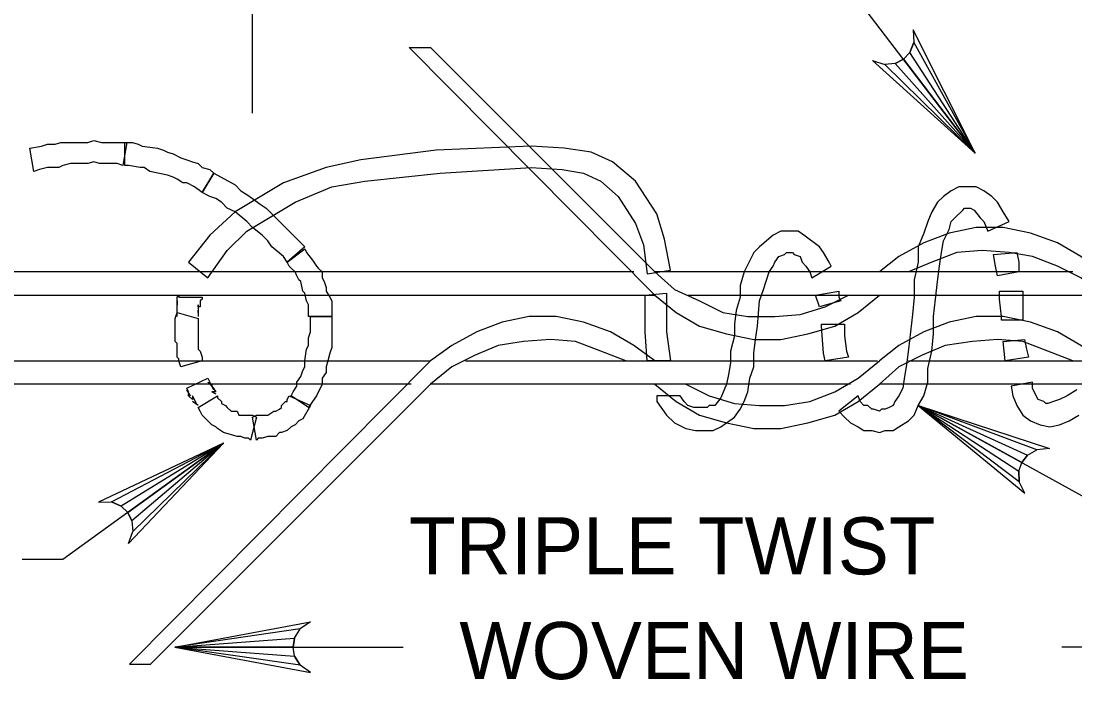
# Model space of a CAD drawing. Extents: x 3 to 3592, y -602 to 1171.
# Drawn here: x 1285.7 to 1341.1, y 44.3 to 78.9 of the extents above; entities that cross this region are included whole.
import ezdxf

# ---------------------------------------------------------------- set-up
doc = ezdxf.new("R2010")
doc.units = 0
for name, color, linetype in [('2', 7, 'Continuous'), ('3', 7, 'Continuous'), ('H', 7, 'Continuous'), ('P', 7, 'Continuous')]:
    doc.layers.add(name, color=color, linetype=linetype)

msp = doc.modelspace()

# ---------------------------------------------------------------- linework, layer by layer
at = {"layer": '2'}
for points in [[(1335.82, 71.922), (1330.441, 76.79), (1331.076, 76.582), (1335.82, 71.922), (1331.628, 76.646), (1332.059, 76.87), (1335.82, 71.922), (1332.39, 77.225), (1332.599, 77.74), (1335.82, 71.922), (1332.57, 78.407), (1332.599, 77.74), (1332.39, 77.225), (1332.059, 76.87), (1331.628, 76.646), (1331.076, 76.582)], [(1332.833, 58.681), (1339.724, 56.412), (1339.059, 56.344), (1332.833, 58.681), (1338.58, 56.062), (1338.278, 55.683), (1332.833, 58.681), (1338.119, 55.224), (1338.136, 54.669), (1332.833, 58.681), (1338.434, 54.07), (1338.136, 54.669), (1338.119, 55.224), (1338.278, 55.683), (1338.58, 56.062), (1339.059, 56.344)], [(1296.364, 56.696), (1291.376, 51.428), (1291.597, 52.059), (1296.364, 56.696), (1291.546, 52.613), (1291.332, 53.048), (1296.364, 56.696), (1290.985, 53.387), (1290.475, 53.608), (1296.364, 56.696), (1289.806, 53.593), (1290.475, 53.608), (1290.985, 53.387), (1291.332, 53.048), (1291.546, 52.613), (1291.597, 52.059)], [(1293.8, 45.984), (1300.93, 47.321), (1300.381, 46.94), (1293.8, 45.984), (1300.097, 46.462), (1300.015, 45.984), (1293.8, 45.984), (1300.097, 45.506), (1300.381, 45.028), (1293.8, 45.984), (1300.93, 44.647), (1300.381, 45.028), (1300.097, 45.506), (1300.015, 45.984), (1300.097, 46.462), (1300.381, 46.94)]]:
    msp.add_lwpolyline(points, dxfattribs=at)
at = {"layer": 'H'}
for p, q in [((1287.519, 72.397), (1287.824, 72.499)), ((1287.824, 72.499), (1288.23, 72.499)), ((1288.23, 72.499), (1289.246, 72.499)), ((1289.246, 72.499), (1289.551, 72.6)), ((1289.551, 72.6), (1289.958, 72.499)), ((1289.958, 72.499), (1290.974, 72.499)), ((1290.974, 72.499), (1291.278, 72.499)), ((1291.278, 72.499), (1291.075, 71.279)), ((1291.177, 72.499), (1291.583, 72.499)), ((1291.177, 71.279), (1291.177, 72.499)), ((1291.583, 72.499), (1291.888, 72.397)), ((1286.198, 72.194), (1286.808, 72.295)), ((1286.402, 70.975), (1286.198, 72.194)), ((1286.808, 72.295), (1287.113, 72.397)), ((1287.113, 72.397), (1287.519, 72.397)), ((1291.888, 72.397), (1292.091, 72.295)), ((1292.091, 72.295), (1292.904, 72.194)), ((1292.904, 72.194), (1293.209, 72.092)), ((1293.209, 72.092), (1293.412, 71.991)), ((1293.412, 71.991), (1293.717, 71.889)), ((1307.534, 72.092), (1303.572, 71.584)), ((1312.513, 72.295), (1307.534, 72.092)), ((1314.24, 72.194), (1312.513, 72.295)), ((1315.662, 71.991), (1314.24, 72.194)), ((1316.78, 71.483), (1315.662, 71.991)), ((1288.332, 71.381), (1287.926, 71.279)), ((1289.246, 71.381), (1288.332, 71.381)), ((1289.551, 71.483), (1289.246, 71.381)), ((1289.856, 71.381), (1289.551, 71.483)), ((1290.77, 71.381), (1289.856, 71.381)), ((1291.075, 71.279), (1290.77, 71.381)), ((1293.717, 71.889), (1294.123, 71.686)), ((1294.123, 71.686), (1294.428, 71.584)), ((1294.428, 71.584), (1294.733, 71.483)), ((1294.733, 71.483), (1295.038, 71.381)), ((1295.038, 71.381), (1295.241, 71.178)), ((1303.572, 71.584), (1301.743, 71.178)), ((1317.999, 70.467), (1316.78, 71.483)), ((1286.706, 71.076), (1286.402, 70.975)), ((1287.113, 71.178), (1286.706, 71.076)), ((1287.418, 71.178), (1287.113, 71.178)), ((1287.722, 71.178), (1287.418, 71.178)), ((1287.926, 71.279), (1287.722, 71.178)), ((1291.38, 71.279), (1291.177, 71.279)), ((1291.99, 71.178), (1291.38, 71.279)), ((1292.193, 71.178), (1291.99, 71.178)), ((1292.498, 70.975), (1292.193, 71.178)), ((1293.412, 70.771), (1292.498, 70.975)), ((1295.241, 71.178), (1295.647, 71.076)), ((1295.85, 70.873), (1295.241, 69.857)), ((1295.241, 69.857), (1295.85, 70.873)), ((1295.647, 71.076), (1295.85, 70.873)), ((1295.85, 70.873), (1296.968, 70.263)), ((1301.743, 71.178), (1299.508, 70.365)), ((1303.775, 70.467), (1307.738, 70.873)), ((1307.738, 70.873), (1312.513, 71.178)), ((1312.513, 71.178), (1314.138, 71.076)), ((1314.138, 71.076), (1315.256, 70.873)), ((1315.256, 70.873), (1316.17, 70.467)), ((1293.717, 70.67), (1293.412, 70.771)), ((1293.92, 70.568), (1293.717, 70.67)), ((1294.225, 70.365), (1293.92, 70.568)), ((1294.428, 70.365), (1294.225, 70.365)), ((1294.834, 70.162), (1294.428, 70.365)), ((1299.508, 70.365), (1296.968, 68.841)), ((1302.048, 70.162), (1303.775, 70.467)), ((1316.17, 70.467), (1317.085, 69.654)), ((1319.117, 68.739), (1317.999, 70.467)), ((1295.241, 69.857), (1294.834, 70.162)), ((1295.647, 69.654), (1295.241, 69.857)), ((1296.968, 70.263), (1297.273, 69.959)), ((1297.273, 69.959), (1297.578, 69.755)), ((1297.578, 69.755), (1297.882, 69.552)), ((1300.118, 69.349), (1302.048, 70.162)), ((1334.56, 69.959), (1334.154, 69.654)), ((1334.966, 70.162), (1334.56, 69.959)), ((1335.881, 70.162), (1334.966, 70.162)), ((1336.287, 69.959), (1335.881, 70.162)), ((1336.694, 69.654), (1336.287, 69.959)), ((1295.952, 69.552), (1295.647, 69.654)), ((1296.257, 69.349), (1295.952, 69.552)), ((1296.562, 69.044), (1296.257, 69.349)), ((1297.578, 67.825), (1300.118, 69.349)), ((1297.882, 69.552), (1298.289, 69.247)), ((1298.289, 69.247), (1298.594, 69.044)), ((1317.085, 69.654), (1317.999, 68.231)), ((1333.849, 69.349), (1333.544, 68.841)), ((1334.154, 69.654), (1333.849, 69.349)), ((1336.998, 69.349), (1336.694, 69.654)), ((1337.303, 68.841), (1336.998, 69.349)), ((1296.968, 68.841), (1295.647, 67.622)), ((1296.968, 68.841), (1296.562, 69.044)), ((1297.578, 68.333), (1296.968, 68.841)), ((1298.594, 69.044), (1298.898, 68.739)), ((1298.898, 68.739), (1300.422, 67.215)), ((1319.523, 67.419), (1319.117, 68.739)), ((1333.544, 68.841), (1333.341, 68.333)), ((1334.763, 68.536), (1335.17, 68.943)), ((1335.17, 68.943), (1335.271, 69.044)), ((1335.271, 69.044), (1335.576, 69.044)), ((1335.576, 69.044), (1335.779, 68.943)), ((1335.779, 68.943), (1336.084, 68.536)), ((1337.608, 68.333), (1337.303, 68.841)), ((1297.882, 68.028), (1297.578, 68.333)), ((1317.999, 68.231), (1318.406, 67.114)), ((1333.341, 68.333), (1333.138, 67.723)), ((1334.458, 67.927), (1334.56, 68.333)), ((1334.56, 68.333), (1334.763, 68.536)), ((1336.084, 68.536), (1336.287, 68.333)), ((1336.287, 68.333), (1336.49, 67.825)), ((1336.49, 67.825), (1337.608, 68.333)), ((1295.647, 67.622), (1294.53, 66.199)), ((1296.562, 66.809), (1297.578, 67.825)), ((1298.39, 67.622), (1297.882, 68.028)), ((1298.695, 67.317), (1298.39, 67.622)), ((1325.213, 67.622), (1324.502, 67.012)), ((1325.619, 67.825), (1325.213, 67.622)), ((1326.534, 67.825), (1325.619, 67.825)), ((1326.838, 67.622), (1326.534, 67.825)), ((1327.651, 67.012), (1326.838, 67.622)), ((1333.138, 67.723), (1332.833, 67.012)), ((1334.154, 67.317), (1334.458, 67.927)), ((1298.898, 67.012), (1298.695, 67.317)), ((1299.508, 66.504), (1298.898, 67.012)), ((1300.626, 67.012), (1299.711, 66.199)), ((1300.422, 67.215), (1300.626, 67.012)), ((1318.406, 67.114), (1318.609, 65.59)), ((1319.828, 65.793), (1319.523, 67.419)), ((1324.502, 67.012), (1324.197, 66.707)), ((1327.854, 66.707), (1327.651, 67.012)), ((1332.833, 67.012), (1332.833, 66.199)), ((1334.052, 66.707), (1334.154, 67.317)), ((1295.546, 65.387), (1296.562, 66.809)), ((1299.711, 66.199), (1299.508, 66.504)), ((1299.711, 66.199), (1300.626, 66.911)), ((1300.626, 66.911), (1300.727, 66.707)), ((1300.727, 66.707), (1301.032, 66.301)), ((1324.197, 66.707), (1323.689, 65.691)), ((1325.314, 66.199), (1325.518, 66.504)), ((1325.518, 66.504), (1325.822, 66.606)), ((1325.822, 66.606), (1325.924, 66.707)), ((1325.924, 66.707), (1326.229, 66.707)), ((1326.229, 66.707), (1326.33, 66.606)), ((1326.33, 66.606), (1326.635, 66.504)), ((1326.635, 66.504), (1326.737, 66.199)), ((1328.159, 66.199), (1327.854, 66.707)), ((1333.95, 65.996), (1334.052, 66.707)), ((1336.795, 66.606), (1338.014, 66.707)), ((1336.897, 65.996), (1336.795, 66.606)), ((1338.014, 66.707), (1338.116, 66.199)), ((1294.53, 66.199), (1295.546, 65.387)), ((1299.813, 65.996), (1299.711, 66.199)), ((1299.914, 65.895), (1299.813, 65.996)), ((1300.118, 65.691), (1299.914, 65.895)), ((1301.032, 66.301), (1301.235, 65.996)), ((1301.235, 65.996), (1301.337, 65.895)), ((1301.337, 65.895), (1301.54, 65.691)), ((1325.01, 65.691), (1325.213, 65.996)), ((1325.213, 65.996), (1325.314, 66.199)), ((1326.737, 66.199), (1326.94, 65.996)), ((1326.94, 65.996), (1327.143, 65.691)), ((1327.245, 65.387), (1328.261, 65.996)), ((1328.261, 65.996), (1328.159, 66.199)), ((1332.833, 66.199), (1332.63, 65.285)), ((1333.849, 65.183), (1333.95, 65.996)), ((1336.998, 65.488), (1336.897, 65.996)), ((1338.116, 66.199), (1338.116, 65.691)), ((1300.219, 65.488), (1300.118, 65.691)), ((1300.321, 65.285), (1300.219, 65.488)), ((1301.54, 65.691), (1301.54, 65.387)), ((1301.54, 65.387), (1301.642, 65.183)), ((1318.609, 65.59), (1319.828, 65.793)), ((1323.689, 65.691), (1323.486, 64.98)), ((1324.705, 64.777), (1325.01, 65.691)), ((1327.143, 65.691), (1327.245, 65.387)), ((1338.116, 65.691), (1336.998, 65.488)), ((1300.422, 65.183), (1300.321, 65.285)), ((1300.524, 64.675), (1300.422, 65.183)), ((1301.642, 65.183), (1301.743, 64.879)), ((1301.743, 64.879), (1301.743, 64.675)), ((1323.486, 64.98), (1323.486, 64.371)), ((1324.502, 64.167), (1324.705, 64.777)), ((1332.63, 65.285), (1332.63, 64.371)), ((1333.747, 64.269), (1333.849, 65.183)), ((1293.92, 64.371), (1294.022, 64.472)), ((1293.92, 64.167), (1293.92, 64.371)), ((1294.022, 64.472), (1294.022, 64.371)), ((1294.022, 64.371), (1295.241, 64.371)), ((1295.241, 64.269), (1295.139, 64.167)), ((1295.241, 64.371), (1295.241, 64.269)), ((1300.626, 64.574), (1300.524, 64.675)), ((1300.727, 64.167), (1300.626, 64.574)), ((1301.743, 64.675), (1301.946, 64.371)), ((1301.946, 64.371), (1302.048, 64.167)), ((1318.507, 64.472), (1319.625, 64.574)), ((1318.507, 62.542), (1318.507, 64.472)), ((1319.625, 64.574), (1319.625, 62.542)), ((1323.486, 64.371), (1323.282, 63.659)), ((1327.448, 64.472), (1328.667, 64.675)), ((1327.651, 63.863), (1327.448, 64.472)), ((1328.667, 64.675), (1328.667, 64.371)), ((1328.667, 64.371), (1328.769, 64.167)), ((1332.63, 64.371), (1332.528, 63.456)), ((1333.646, 63.355), (1333.747, 64.269)), ((1337.1, 64.269), (1337.1, 64.675)), ((1337.1, 64.675), (1338.319, 64.675)), ((1337.202, 63.355), (1337.1, 64.269)), ((1338.319, 64.675), (1338.319, 64.371)), ((1338.319, 64.371), (1338.319, 63.355)), ((1293.92, 63.355), (1293.92, 64.167)), ((1293.92, 64.167), (1293.92, 63.964)), ((1293.92, 63.964), (1293.92, 64.167)), ((1295.038, 63.863), (1295.038, 63.964)), ((1295.038, 63.964), (1295.038, 63.558)), ((1295.139, 63.863), (1295.038, 63.863)), ((1295.038, 63.558), (1295.038, 63.659)), ((1295.038, 63.659), (1295.038, 63.355)), ((1295.139, 64.167), (1295.139, 63.863)), ((1300.829, 63.964), (1300.727, 64.167)), ((1300.829, 63.355), (1300.829, 63.964)), ((1302.048, 64.167), (1302.048, 63.355)), ((1323.282, 63.659), (1323.181, 62.948)), ((1324.4, 62.847), (1324.502, 64.167)), ((1328.769, 64.167), (1327.651, 63.863)), ((1293.818, 63.253), (1293.92, 63.558)), ((1293.818, 62.034), (1293.818, 63.253)), ((1293.92, 63.558), (1295.038, 63.253)), ((1295.038, 63.253), (1295.038, 63.05)), ((1302.048, 63.355), (1300.829, 63.355)), ((1300.93, 62.542), (1300.93, 63.355)), ((1300.93, 63.355), (1302.048, 63.355)), ((1302.048, 63.355), (1302.048, 62.44)), ((1332.528, 63.456), (1332.426, 62.542)), ((1333.646, 62.44), (1333.646, 63.355)), ((1337.202, 63.151), (1337.202, 63.355)), ((1338.319, 63.151), (1337.202, 63.151)), ((1338.319, 63.355), (1338.319, 63.151)), ((1295.038, 63.05), (1295.038, 62.339)), ((1300.829, 62.237), (1300.93, 62.542)), ((1318.609, 61.018), (1318.507, 62.542)), ((1319.625, 62.542), (1319.828, 61.018)), ((1323.181, 62.948), (1323.181, 62.339)), ((1324.298, 62.135), (1324.4, 62.847)), ((1327.753, 62.847), (1327.753, 62.948)), ((1327.753, 62.948), (1328.972, 62.948)), ((1327.854, 61.424), (1327.753, 62.847)), ((1328.972, 62.948), (1328.972, 62.339)), ((1332.426, 62.542), (1332.325, 61.627)), ((1293.92, 61.932), (1293.818, 62.034)), ((1295.038, 62.339), (1295.038, 62.135)), ((1295.038, 62.135), (1295.038, 61.627)), ((1300.829, 61.831), (1300.829, 62.237)), ((1302.048, 62.44), (1302.048, 62.034)), ((1302.048, 62.034), (1302.048, 61.729)), ((1323.181, 62.339), (1322.978, 61.526)), ((1324.197, 61.424), (1324.298, 62.135)), ((1328.972, 62.339), (1329.074, 61.526)), ((1333.544, 61.526), (1333.646, 62.44)), ((1337.303, 62.034), (1338.421, 62.135)), ((1337.405, 61.018), (1337.303, 62.034)), ((1338.421, 62.135), (1338.522, 61.627)), ((1293.92, 61.424), (1293.92, 61.932)), ((1293.92, 61.221), (1293.92, 61.424)), ((1295.038, 61.627), (1295.139, 61.526)), ((1295.139, 61.526), (1295.241, 61.221)), ((1300.626, 61.018), (1300.727, 61.627)), ((1300.727, 61.627), (1300.829, 61.831)), ((1301.946, 61.424), (1301.845, 61.018)), ((1302.048, 61.729), (1301.946, 61.424)), ((1322.978, 61.526), (1322.978, 60.916)), ((1324.197, 60.713), (1324.197, 61.424)), ((1327.956, 61.018), (1327.854, 61.424)), ((1329.074, 61.526), (1329.175, 61.221)), ((1332.325, 61.627), (1332.223, 60.815)), ((1333.341, 60.611), (1333.544, 61.526)), ((1338.522, 61.627), (1338.624, 61.221)), ((1294.022, 61.119), (1293.92, 61.221)), ((1294.022, 61.018), (1294.022, 61.119)), ((1294.123, 60.713), (1294.022, 61.018)), ((1295.241, 61.018), (1294.123, 60.713)), ((1295.241, 61.221), (1295.241, 61.018)), ((1300.626, 60.713), (1300.626, 61.018)), ((1301.845, 61.018), (1301.743, 60.713)), ((1319.828, 61.018), (1318.609, 61.018)), ((1322.978, 60.916), (1322.876, 60.307)), ((1329.175, 61.221), (1327.956, 61.018)), ((1338.624, 61.221), (1337.405, 61.018)), ((1300.422, 60.205), (1300.524, 60.51)), ((1300.524, 60.51), (1300.626, 60.713)), ((1301.743, 60.408), (1301.54, 60.103)), ((1301.743, 60.713), (1301.743, 60.408)), ((1323.994, 60.103), (1324.197, 60.713)), ((1332.223, 60.815), (1332.122, 60.205)), ((1333.341, 59.9), (1333.341, 60.611)), ((1294.428, 59.595), (1295.546, 60.103)), ((1295.546, 60.103), (1295.647, 59.9)), ((1295.647, 59.799), (1295.546, 59.9)), ((1295.546, 59.9), (1295.749, 59.799)), ((1295.647, 59.9), (1295.647, 59.799)), ((1295.749, 59.697), (1295.647, 59.799)), ((1295.647, 59.799), (1295.85, 59.595)), ((1295.749, 59.799), (1295.749, 59.697)), ((1300.219, 59.9), (1300.422, 60.205)), ((1300.219, 59.697), (1300.219, 59.9)), ((1301.54, 59.799), (1301.235, 59.189)), ((1301.54, 60.103), (1301.54, 59.799)), ((1322.774, 59.799), (1322.47, 59.087)), ((1322.876, 60.307), (1322.774, 59.799)), ((1323.892, 59.392), (1323.994, 60.103)), ((1332.122, 60.205), (1332.02, 59.595)), ((1333.138, 59.189), (1333.341, 59.9)), ((1338.827, 59.9), (1337.71, 59.697)), ((1338.827, 59.595), (1338.827, 59.9)), ((1294.53, 59.392), (1294.428, 59.595)), ((1294.631, 59.189), (1294.428, 59.494)), ((1294.428, 59.494), (1294.53, 59.392)), ((1294.53, 59.189), (1294.53, 59.291)), ((1294.53, 59.291), (1294.631, 59.189)), ((1295.85, 59.494), (1295.749, 59.697)), ((1295.749, 59.697), (1295.952, 59.392)), ((1295.952, 59.392), (1295.749, 59.392)), ((1295.749, 59.392), (1295.952, 59.291)), ((1295.85, 59.595), (1295.85, 59.494)), ((1299.914, 59.189), (1300.016, 59.392)), ((1300.016, 59.392), (1300.219, 59.697)), ((1323.689, 58.884), (1323.892, 59.392)), ((1332.02, 59.595), (1331.817, 59.189)), ((1337.71, 59.697), (1337.811, 59.189)), ((1339.03, 59.189), (1338.827, 59.595)), ((1341.164, 59.494), (1340.656, 59.189)), ((1294.733, 58.986), (1294.53, 59.189)), ((1294.936, 58.783), (1294.733, 59.189)), ((1294.733, 59.189), (1294.733, 58.986)), ((1295.038, 58.681), (1294.733, 58.884)), ((1294.733, 58.884), (1294.936, 58.783)), ((1295.038, 58.579), (1296.054, 59.189)), ((1296.054, 59.189), (1296.054, 59.087)), ((1296.054, 59.087), (1296.257, 58.884)), ((1296.257, 58.884), (1296.257, 58.783)), ((1296.257, 58.783), (1296.46, 58.681)), ((1296.46, 58.681), (1296.562, 58.579)), ((1299.406, 58.681), (1299.61, 58.884)), ((1299.406, 58.579), (1299.406, 58.681)), ((1299.61, 58.884), (1299.711, 58.884)), ((1299.711, 58.986), (1299.813, 59.189)), ((1299.711, 58.884), (1299.711, 58.986)), ((1299.813, 59.189), (1300.93, 58.681)), ((1300.829, 58.579), (1299.914, 59.189)), ((1300.93, 58.681), (1300.524, 57.97)), ((1301.032, 58.884), (1300.829, 58.579)), ((1301.235, 59.189), (1301.032, 58.884)), ((1319.117, 59.189), (1319.117, 58.884)), ((1320.336, 59.189), (1319.117, 59.189)), ((1319.117, 58.884), (1319.625, 58.173)), ((1320.539, 58.884), (1320.336, 59.189)), ((1320.742, 58.681), (1320.539, 58.884)), ((1321.047, 58.579), (1320.742, 58.681)), ((1321.86, 58.681), (1321.758, 58.579)), ((1322.165, 58.681), (1321.86, 58.681)), ((1322.47, 59.087), (1322.165, 58.681)), ((1323.486, 58.478), (1323.689, 58.884)), ((1329.683, 59.189), (1328.667, 58.376)), ((1329.785, 58.884), (1329.683, 59.189)), ((1329.988, 58.681), (1329.785, 58.884)), ((1330.191, 58.681), (1329.988, 58.681)), ((1330.394, 58.478), (1330.191, 58.681)), ((1331.512, 58.681), (1331.309, 58.579)), ((1331.614, 58.884), (1331.512, 58.681)), ((1331.817, 59.189), (1331.614, 58.884)), ((1332.63, 58.173), (1332.833, 58.681)), ((1332.833, 58.681), (1333.138, 59.189)), ((1337.811, 59.189), (1338.014, 58.681)), ((1338.014, 58.681), (1338.319, 58.173)), ((1339.132, 58.986), (1339.03, 59.189)), ((1339.437, 58.884), (1339.132, 58.986)), ((1339.538, 58.783), (1339.437, 58.884)), ((1339.64, 58.783), (1339.538, 58.783)), ((1339.945, 58.884), (1339.64, 58.783)), ((1340.25, 58.986), (1339.945, 58.884)), ((1340.656, 59.189), (1340.25, 58.986)), ((1295.139, 58.376), (1295.038, 58.579)), ((1295.241, 58.173), (1295.139, 58.376)), ((1295.342, 58.071), (1295.241, 58.173)), ((1296.562, 58.579), (1296.765, 58.376)), ((1296.765, 58.376), (1296.866, 58.376)), ((1296.866, 58.376), (1297.07, 58.376)), ((1297.07, 58.376), (1297.171, 58.173)), ((1297.171, 58.173), (1297.374, 58.173)), ((1297.374, 58.173), (1297.476, 58.173)), ((1297.476, 58.173), (1297.882, 58.173)), ((1297.882, 58.071), (1298.086, 58.173)), ((1297.882, 58.173), (1298.086, 58.071)), ((1298.086, 58.173), (1298.39, 58.173)), ((1298.39, 58.173), (1298.594, 58.173)), ((1298.594, 58.173), (1298.695, 58.173)), ((1298.695, 58.173), (1299, 58.376)), ((1299, 58.376), (1299.102, 58.376)), ((1299.102, 58.376), (1299.305, 58.478)), ((1299.305, 58.478), (1299.406, 58.579)), ((1319.625, 58.173), (1320.031, 57.767)), ((1321.758, 58.579), (1321.047, 58.579)), ((1323.181, 58.071), (1323.486, 58.478)), ((1328.667, 58.376), (1328.972, 58.071)), ((1330.496, 58.478), (1330.394, 58.478)), ((1330.801, 58.376), (1330.496, 58.478)), ((1330.902, 58.478), (1330.801, 58.376)), ((1331.106, 58.478), (1330.902, 58.478)), ((1331.309, 58.579), (1331.106, 58.478)), ((1332.325, 57.868), (1332.63, 58.173)), ((1338.319, 58.173), (1338.726, 57.868)), ((1340.758, 57.868), (1341.266, 58.173)), ((1295.546, 57.868), (1295.342, 58.071)), ((1295.749, 57.665), (1295.546, 57.868)), ((1295.952, 57.563), (1295.749, 57.665)), ((1296.054, 57.462), (1295.952, 57.563)), ((1298.086, 58.071), (1297.781, 56.852)), ((1298.086, 56.852), (1297.882, 58.071)), ((1299.914, 57.563), (1299.711, 57.36)), ((1300.118, 57.665), (1299.914, 57.563)), ((1300.321, 57.868), (1300.118, 57.665)), ((1300.524, 57.97), (1300.321, 57.868)), ((1320.031, 57.767), (1320.641, 57.462)), ((1322.063, 57.36), (1322.47, 57.563)), ((1322.47, 57.563), (1322.774, 57.767)), ((1322.774, 57.767), (1323.181, 58.071)), ((1328.972, 58.071), (1329.277, 57.767)), ((1329.277, 57.767), (1329.683, 57.563)), ((1329.683, 57.563), (1329.988, 57.36)), ((1331.512, 57.36), (1331.817, 57.563)), ((1331.817, 57.563), (1332.325, 57.868)), ((1338.726, 57.868), (1339.234, 57.665)), ((1339.234, 57.665), (1339.742, 57.563)), ((1339.742, 57.563), (1340.25, 57.665)), ((1340.25, 57.665), (1340.758, 57.868)), ((1296.358, 57.259), (1296.054, 57.462)), ((1297.07, 57.055), (1296.358, 57.259)), ((1297.273, 57.055), (1297.07, 57.055)), ((1297.476, 56.954), (1297.273, 57.055)), ((1298.695, 57.055), (1298.39, 56.954)), ((1298.898, 57.055), (1298.695, 57.055)), ((1299.102, 57.055), (1298.898, 57.055)), ((1299.305, 57.259), (1299.102, 57.055)), ((1299.406, 57.259), (1299.305, 57.259)), ((1299.711, 57.36), (1299.406, 57.259)), ((1320.641, 57.462), (1321.149, 57.36)), ((1321.149, 57.36), (1322.063, 57.36)), ((1329.988, 57.36), (1330.394, 57.36)), ((1330.394, 57.36), (1330.801, 57.259)), ((1330.801, 57.259), (1331.106, 57.36)), ((1331.106, 57.36), (1331.512, 57.36)), ((1297.679, 56.954), (1297.476, 56.954)), ((1297.781, 56.852), (1297.679, 56.954)), ((1298.187, 56.954), (1298.086, 56.852)), ((1298.39, 56.954), (1298.187, 56.954))]:
    msp.add_line(p, q, dxfattribs=at)
at = {"layer": 'P'}
for points in [[(1297.882, 74.023), (1297.882, 98)], [(1335.82, 71.922), (1328.972, 80.931)], [(1319.015, 64.472), (1306.112, 77.477)], [(1306.112, 77.477), (1307.23, 77.477)], [(1307.23, 77.477), (1319.015, 65.691)], [(1342.485, 65.691), (1341.367, 66.504), (1340.148, 67.215), (1338.726, 67.723), (1337.303, 68.028), (1335.881, 68.028), (1334.458, 67.723), (1333.138, 67.215), (1331.817, 66.504), (1330.801, 65.691)], [(1342.485, 64.472), (1341.367, 65.387), (1340.148, 65.996), (1338.827, 66.504), (1337.608, 66.707), (1336.186, 66.809), (1334.865, 66.707), (1333.544, 66.199), (1332.325, 65.691)], [(1295.546, 65.691), (1283.963, 65.691)], [(1317.898, 65.691), (1295.546, 65.691)], [(1319.015, 65.691), (1320.031, 64.777), (1321.352, 64.167), (1322.571, 63.558), (1323.892, 63.355), (1325.314, 63.355), (1326.635, 63.456), (1327.956, 63.863), (1329.175, 64.472)], [(1340.961, 65.691), (1319.015, 65.691)], [(1283.963, 64.472), (1295.546, 64.472)], [(1295.546, 64.472), (1319.015, 64.472)], [(1319.015, 64.472), (1320.133, 63.558), (1321.352, 62.847), (1322.774, 62.44), (1324.197, 62.135), (1325.619, 62.135), (1327.042, 62.44), (1328.464, 62.847), (1329.683, 63.558), (1330.801, 64.472)], [(1320.742, 64.472), (1342.383, 64.472)], [(1330.699, 64.472), (1330.801, 64.472)], [(1319.015, 61.018), (1317.898, 61.831), (1316.678, 62.542), (1315.256, 63.05), (1313.834, 63.355), (1312.411, 63.355), (1310.989, 63.05), (1309.668, 62.542), (1308.347, 61.831), (1307.23, 61.018)], [(1342.485, 61.018), (1341.367, 61.831), (1340.148, 62.542), (1338.726, 63.05), (1337.303, 63.355), (1335.881, 63.355), (1334.458, 63.05), (1333.138, 62.542), (1331.817, 61.831), (1330.801, 61.018)], [(1317.491, 61.018), (1316.17, 61.526), (1314.85, 62.034), (1313.529, 62.135), (1312.106, 62.034), (1310.786, 61.831), (1309.566, 61.323), (1308.347, 60.713), (1307.23, 59.799)], [(1340.961, 61.018), (1339.64, 61.526), (1338.319, 62.034), (1336.998, 62.135), (1335.678, 62.034), (1334.255, 61.831), (1333.036, 61.323), (1331.817, 60.713), (1330.801, 59.799)], [(1283.963, 61.018), (1307.23, 61.018)], [(1307.23, 61.018), (1291.429, 45.092)], [(1309.058, 61.018), (1330.699, 61.018)], [(1319.015, 61.018), (1319.117, 61.018)], [(1320.641, 59.799), (1321.86, 59.189), (1323.181, 58.783), (1324.502, 58.681), (1325.822, 58.681), (1327.143, 58.884), (1328.464, 59.392), (1329.683, 60.103), (1330.801, 61.018)], [(1332.325, 61.018), (1365.853, 61.018)], [(1306.214, 59.799), (1283.963, 59.799)], [(1292.523, 45.092), (1307.23, 59.799)], [(1329.277, 59.799), (1307.23, 59.799)], [(1319.015, 59.799), (1320.133, 58.884), (1321.352, 58.173), (1322.774, 57.767), (1324.197, 57.462), (1325.619, 57.462), (1327.042, 57.767), (1328.464, 58.173), (1329.683, 58.884), (1330.801, 59.799)], [(1365.853, 59.799), (1330.801, 59.799)], [(1332.833, 58.681), (1346.244, 51.295)], [(1296.364, 56.696), (1287.929, 50.581)], [(1287.929, 50.581), (1285.795, 50.581)], [(1293.8, 45.984), (1305.791, 45.984)], [(1356.179, 45.984), (1340.375, 45.984)], [(1291.429, 45.092), (1292.547, 45.092)]]:
    msp.add_lwpolyline(points, dxfattribs=at)

# ---------------------------------------------------------------- texts
at = {"layer": '3'}
for s, p in [('TRIPLE TWIST', (1306.106, 49.804)), ('WOVEN WIRE', (1308.747, 44.304))]:
    msp.add_text(s, height=3, dxfattribs=at).set_placement(p)

doc.saveas('drawing.dxf')
